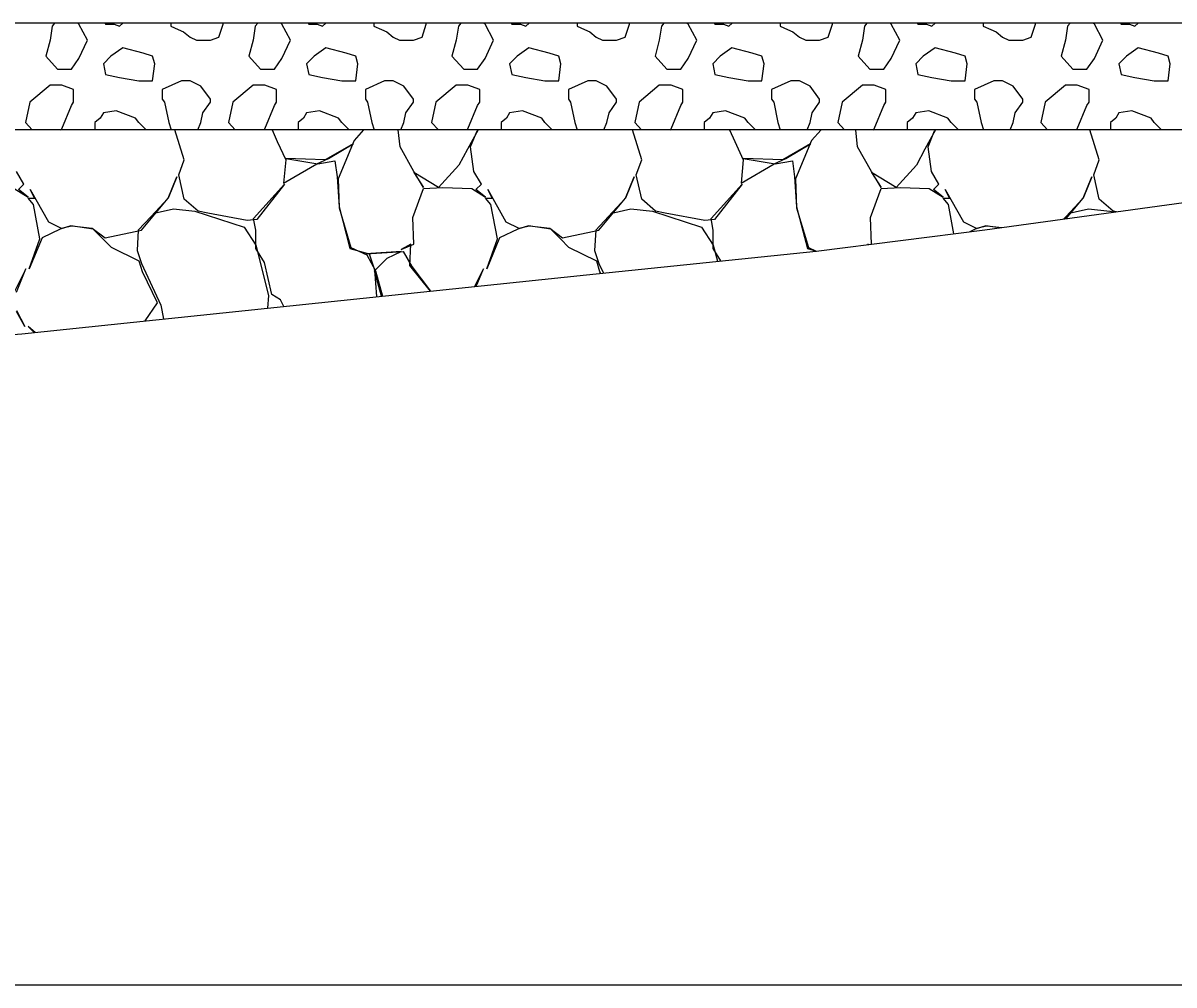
# Model space of a CAD drawing. Extents: x -26 to 4781, y -31 to 24738.
# Drawn here: x 2303.28 to 2314.04, y 7500 to 7509 of the extents above; entities that cross this region are included whole.
import ezdxf

# ---------------------------------------------------------------- set-up
doc = ezdxf.new("R2010")
doc.units = 0
for name, color, linetype in [('DESIGN - SHEET - Light Grid', 7, 'Continuous'), ('DESIGN - TRANSPORTATION - Proposed Layout Patterning', 7, 'Continuous'), ('GEOTECHNICAL – SCRATCH – Level 1', 7, 'Continuous'), ('SURVEY - GROUND - Top of Ground', 7, 'Continuous')]:
    doc.layers.add(name, color=color, linetype=linetype)

msp = doc.modelspace()

# ---------------------------------------------------------------- linework, layer by layer
at = {"layer": 'DESIGN - SHEET - Light Grid'}
msp.add_line((2300, 7500), (2600, 7500), dxfattribs=at)
at = {"layer": 'DESIGN - TRANSPORTATION - Proposed Layout Patterning'}
for p, q in [((2303.53, 7508.419), (2303.34, 7508.259)), ((2305.43, 7508.419), (2305.24, 7508.259)), ((2307.33, 7508.419), (2307.14, 7508.259)), ((2309.23, 7508.419), (2309.04, 7508.259)), ((2311.13, 7508.419), (2310.94, 7508.259)), ((2313.03, 7508.419), (2312.84, 7508.259)), ((2304.58, 7508.289), (2304.6, 7508.259)), ((2306.48, 7508.289), (2306.5, 7508.259)), ((2308.38, 7508.289), (2308.4, 7508.259)), ((2310.28, 7508.289), (2310.3, 7508.259)), ((2312.18, 7508.289), (2312.2, 7508.259))]:
    msp.add_line(p, q, dxfattribs=at)
for points in [[(2303.53, 7508.839), (2303.49, 7508.689), (2303.6, 7508.569), (2303.73, 7508.569), (2303.8, 7508.669), (2303.88, 7508.839), (2303.8, 7508.989), (2303.789, 7509)], [(2303.573, 7509), (2303.55, 7508.969), (2303.53, 7508.839)], [(2304.045, 7509), (2304.05, 7508.989), (2304.13, 7508.989), (2304.18, 7508.969), (2304.211, 7509)], [(2304.66, 7509), (2304.66, 7508.969), (2304.73, 7508.939), (2304.78, 7508.919), (2304.84, 7508.869)], [(2304.84, 7508.869), (2304.9, 7508.839), (2305.03, 7508.839), (2305.11, 7508.869), (2305.15, 7508.989), (2305.15, 7509)], [(2305.43, 7508.839), (2305.39, 7508.689), (2305.5, 7508.569), (2305.63, 7508.569), (2305.7, 7508.669), (2305.78, 7508.839), (2305.7, 7508.989), (2305.689, 7509)], [(2305.473, 7509), (2305.45, 7508.969), (2305.43, 7508.839)], [(2305.945, 7509), (2305.95, 7508.989), (2306.03, 7508.989), (2306.08, 7508.969), (2306.111, 7509)], [(2306.56, 7509), (2306.56, 7508.969), (2306.63, 7508.939), (2306.68, 7508.919), (2306.74, 7508.869)], [(2306.74, 7508.869), (2306.8, 7508.839), (2306.93, 7508.839), (2307.01, 7508.869), (2307.05, 7508.989), (2307.05, 7509)], [(2307.33, 7508.839), (2307.29, 7508.689), (2307.4, 7508.569), (2307.53, 7508.569), (2307.6, 7508.669), (2307.68, 7508.839), (2307.6, 7508.989), (2307.589, 7509)], [(2307.373, 7509), (2307.35, 7508.969), (2307.33, 7508.839)], [(2307.845, 7509), (2307.85, 7508.989), (2307.93, 7508.989), (2307.98, 7508.969), (2308.011, 7509)], [(2308.46, 7509), (2308.46, 7508.969), (2308.53, 7508.939), (2308.58, 7508.919), (2308.64, 7508.869)], [(2308.64, 7508.869), (2308.7, 7508.839), (2308.83, 7508.839), (2308.91, 7508.869), (2308.95, 7508.989), (2308.95, 7509)], [(2309.23, 7508.839), (2309.19, 7508.689), (2309.3, 7508.569), (2309.43, 7508.569), (2309.5, 7508.669), (2309.58, 7508.839), (2309.5, 7508.989), (2309.489, 7509)], [(2309.273, 7509), (2309.25, 7508.969), (2309.23, 7508.839)], [(2309.745, 7509), (2309.75, 7508.989), (2309.83, 7508.989), (2309.88, 7508.969), (2309.911, 7509)], [(2310.36, 7509), (2310.36, 7508.969), (2310.43, 7508.939), (2310.48, 7508.919), (2310.54, 7508.869)], [(2310.54, 7508.869), (2310.6, 7508.839), (2310.73, 7508.839), (2310.81, 7508.869), (2310.85, 7508.989), (2310.85, 7509)], [(2311.13, 7508.839), (2311.09, 7508.689), (2311.2, 7508.569), (2311.33, 7508.569), (2311.4, 7508.669), (2311.48, 7508.839), (2311.4, 7508.989), (2311.389, 7509)], [(2311.173, 7509), (2311.15, 7508.969), (2311.13, 7508.839)], [(2311.645, 7509), (2311.65, 7508.989), (2311.73, 7508.989), (2311.78, 7508.969), (2311.811, 7509)], [(2312.26, 7509), (2312.26, 7508.969), (2312.33, 7508.939), (2312.38, 7508.919), (2312.44, 7508.869)], [(2312.44, 7508.869), (2312.5, 7508.839), (2312.63, 7508.839), (2312.71, 7508.869), (2312.75, 7508.989), (2312.75, 7509)], [(2313.03, 7508.839), (2312.99, 7508.689), (2313.1, 7508.569), (2313.23, 7508.569), (2313.3, 7508.669), (2313.38, 7508.839), (2313.3, 7508.989), (2313.289, 7509)], [(2313.073, 7509), (2313.05, 7508.969), (2313.03, 7508.839)], [(2313.545, 7509), (2313.55, 7508.989), (2313.63, 7508.989), (2313.68, 7508.969), (2313.711, 7509)], [(2304.49, 7508.689), (2304.4, 7508.719), (2304.21, 7508.769), (2304.1, 7508.689), (2304.03, 7508.619), (2304.05, 7508.519), (2304.18, 7508.489), (2304.36, 7508.459), (2304.49, 7508.459), (2304.51, 7508.619), (2304.49, 7508.689)], [(2306.39, 7508.689), (2306.3, 7508.719), (2306.11, 7508.769), (2306, 7508.689), (2305.93, 7508.619), (2305.95, 7508.519), (2306.08, 7508.489), (2306.26, 7508.459), (2306.39, 7508.459), (2306.41, 7508.619), (2306.39, 7508.689)], [(2308.29, 7508.689), (2308.2, 7508.719), (2308.01, 7508.769), (2307.9, 7508.689), (2307.83, 7508.619), (2307.85, 7508.519), (2307.98, 7508.489), (2308.16, 7508.459), (2308.29, 7508.459), (2308.31, 7508.619), (2308.29, 7508.689)], [(2310.19, 7508.689), (2310.1, 7508.719), (2309.91, 7508.769), (2309.8, 7508.689), (2309.73, 7508.619), (2309.75, 7508.519), (2309.88, 7508.489), (2310.06, 7508.459), (2310.19, 7508.459), (2310.21, 7508.619), (2310.19, 7508.689)], [(2312.09, 7508.689), (2312, 7508.719), (2311.81, 7508.769), (2311.7, 7508.689), (2311.63, 7508.619), (2311.65, 7508.519), (2311.78, 7508.489), (2311.96, 7508.459), (2312.09, 7508.459), (2312.11, 7508.619), (2312.09, 7508.689)], [(2313.99, 7508.689), (2313.9, 7508.719), (2313.71, 7508.769), (2313.6, 7508.689), (2313.53, 7508.619), (2313.55, 7508.519), (2313.68, 7508.489), (2313.86, 7508.459), (2313.99, 7508.459), (2314.01, 7508.619), (2313.99, 7508.689)], [(2304.84, 7508.459), (2304.78, 7508.459), (2304.76, 7508.459), (2304.58, 7508.379), (2304.58, 7508.289)], [(2305.03, 7508.259), (2305.03, 7508.289), (2304.94, 7508.409), (2304.84, 7508.459)], [(2306.74, 7508.459), (2306.68, 7508.459), (2306.66, 7508.459), (2306.48, 7508.379), (2306.48, 7508.289)], [(2306.93, 7508.259), (2306.93, 7508.289), (2306.84, 7508.409), (2306.74, 7508.459)], [(2308.64, 7508.459), (2308.58, 7508.459), (2308.56, 7508.459), (2308.38, 7508.379), (2308.38, 7508.289)], [(2308.83, 7508.259), (2308.83, 7508.289), (2308.74, 7508.409), (2308.64, 7508.459)], [(2310.54, 7508.459), (2310.48, 7508.459), (2310.46, 7508.459), (2310.28, 7508.379), (2310.28, 7508.289)], [(2310.73, 7508.259), (2310.73, 7508.289), (2310.64, 7508.409), (2310.54, 7508.459)], [(2312.44, 7508.459), (2312.38, 7508.459), (2312.36, 7508.459), (2312.18, 7508.379), (2312.18, 7508.289)], [(2312.63, 7508.259), (2312.63, 7508.289), (2312.54, 7508.409), (2312.44, 7508.459)], [(2303.75, 7508.259), (2303.75, 7508.379), (2303.64, 7508.419), (2303.53, 7508.419)], [(2305.65, 7508.259), (2305.65, 7508.379), (2305.54, 7508.419), (2305.43, 7508.419)], [(2307.55, 7508.259), (2307.55, 7508.379), (2307.44, 7508.419), (2307.33, 7508.419)], [(2309.45, 7508.259), (2309.45, 7508.379), (2309.34, 7508.419), (2309.23, 7508.419)], [(2311.35, 7508.259), (2311.35, 7508.379), (2311.24, 7508.419), (2311.13, 7508.419)], [(2313.25, 7508.259), (2313.25, 7508.379), (2313.14, 7508.419), (2313.03, 7508.419)], [(2303.34, 7508.259), (2303.3, 7508.069), (2303.363, 7508)], [(2303.629, 7508), (2303.64, 7508.009), (2303.73, 7508.229), (2303.75, 7508.259)], [(2304.6, 7508.259), (2304.64, 7508.069), (2304.662, 7508)], [(2304.912, 7508), (2304.94, 7508.069), (2304.96, 7508.159), (2305.03, 7508.259)], [(2305.24, 7508.259), (2305.2, 7508.069), (2305.263, 7508)], [(2305.529, 7508), (2305.54, 7508.009), (2305.63, 7508.229), (2305.65, 7508.259)], [(2306.5, 7508.259), (2306.54, 7508.069), (2306.562, 7508)], [(2306.812, 7508), (2306.84, 7508.069), (2306.86, 7508.159), (2306.93, 7508.259)], [(2307.14, 7508.259), (2307.1, 7508.069), (2307.163, 7508)], [(2307.429, 7508), (2307.44, 7508.009), (2307.53, 7508.229), (2307.55, 7508.259)], [(2308.4, 7508.259), (2308.44, 7508.069), (2308.462, 7508)], [(2308.712, 7508), (2308.74, 7508.069), (2308.76, 7508.159), (2308.83, 7508.259)], [(2309.04, 7508.259), (2309, 7508.069), (2309.063, 7508)], [(2309.329, 7508), (2309.34, 7508.009), (2309.43, 7508.229), (2309.45, 7508.259)], [(2310.3, 7508.259), (2310.34, 7508.069), (2310.362, 7508)], [(2310.612, 7508), (2310.64, 7508.069), (2310.66, 7508.159), (2310.73, 7508.259)], [(2310.94, 7508.259), (2310.9, 7508.069), (2310.963, 7508)], [(2311.229, 7508), (2311.24, 7508.009), (2311.33, 7508.229), (2311.35, 7508.259)], [(2312.2, 7508.259), (2312.24, 7508.069), (2312.262, 7508)], [(2312.512, 7508), (2312.54, 7508.069), (2312.56, 7508.159), (2312.63, 7508.259)], [(2312.84, 7508.259), (2312.8, 7508.069), (2312.863, 7508)], [(2313.129, 7508), (2313.14, 7508.009), (2313.23, 7508.229), (2313.25, 7508.259)], [(2304.33, 7508.109), (2304.15, 7508.179), (2304.03, 7508.159), (2304, 7508.109), (2303.95, 7508.069), (2303.95, 7508)], [(2306.23, 7508.109), (2306.05, 7508.179), (2305.93, 7508.159), (2305.9, 7508.109), (2305.85, 7508.069), (2305.85, 7508)], [(2308.13, 7508.109), (2307.95, 7508.179), (2307.83, 7508.159), (2307.8, 7508.109), (2307.75, 7508.069), (2307.75, 7508)], [(2310.03, 7508.109), (2309.85, 7508.179), (2309.73, 7508.159), (2309.7, 7508.109), (2309.65, 7508.069), (2309.65, 7508)], [(2311.93, 7508.109), (2311.75, 7508.179), (2311.63, 7508.159), (2311.6, 7508.109), (2311.55, 7508.069), (2311.55, 7508)], [(2313.83, 7508.109), (2313.65, 7508.179), (2313.53, 7508.159), (2313.5, 7508.109), (2313.45, 7508.069), (2313.45, 7508)], [(2304.429, 7508), (2304.36, 7508.069), (2304.33, 7508.109)], [(2306.329, 7508), (2306.26, 7508.069), (2306.23, 7508.109)], [(2308.229, 7508), (2308.16, 7508.069), (2308.13, 7508.109)], [(2310.129, 7508), (2310.06, 7508.069), (2310.03, 7508.109)], [(2312.029, 7508), (2311.96, 7508.069), (2311.93, 7508.109)], [(2313.929, 7508), (2313.86, 7508.069), (2313.83, 7508.109)], [(2305.717, 7506.349), (2305.685, 7506.411), (2305.605, 7506.461), (2305.535, 7506.761), (2305.455, 7506.891), (2305.455, 7507.061), (2305.435, 7507.171), (2305.725, 7507.491), (2305.465, 7507.161), (2305.375, 7507.151), (2305.005, 7507.221), (2304.915, 7507.241), (2304.785, 7507.351), (2304.735, 7507.581), (2304.785, 7507.721), (2304.699, 7508)], [(2305.607, 7508), (2305.655, 7507.891), (2305.735, 7507.721), (2305.715, 7507.501), (2306.025, 7507.681), (2306.135, 7507.731), (2306.365, 7507.871), (2306.105, 7507.721), (2305.735, 7507.731), (2306.035, 7507.681), (2306.195, 7507.711), (2306.215, 7507.561), (2306.235, 7507.281), (2306.335, 7506.891), (2306.515, 7506.841), (2306.565, 7506.691), (2306.585, 7506.441), (2306.583, 7506.439)], [(2306.464, 7508), (2306.375, 7507.901), (2306.225, 7507.541), (2306.235, 7507.271), (2306.345, 7506.901), (2306.495, 7506.831), (2306.575, 7506.681), (2306.639, 7506.445)], [(2307.534, 7508), (2307.435, 7507.821), (2307.355, 7507.671), (2307.165, 7507.461), (2306.935, 7507.601), (2307.025, 7507.461), (2306.935, 7507.611), (2306.805, 7507.841), (2306.788, 7508)], [(2307.09, 7506.492), (2306.895, 7506.731), (2306.905, 7506.931), (2306.815, 7506.881), (2306.935, 7506.931), (2306.925, 7507.181), (2307.025, 7507.451), (2307.205, 7507.461), (2307.475, 7507.451), (2307.605, 7507.371), (2307.515, 7507.441), (2307.565, 7507.491), (2307.495, 7507.611), (2307.465, 7507.841), (2307.525, 7507.991), (2307.534, 7508)], [(2309.807, 7506.775), (2309.735, 7506.891), (2309.735, 7507.061), (2309.715, 7507.171), (2310.005, 7507.491), (2309.745, 7507.161), (2309.655, 7507.151), (2309.285, 7507.221), (2309.195, 7507.241), (2309.065, 7507.351), (2309.015, 7507.581), (2309.065, 7507.721), (2308.979, 7508)], [(2309.887, 7508), (2309.935, 7507.891), (2310.015, 7507.721), (2309.995, 7507.501), (2310.305, 7507.681), (2310.415, 7507.731), (2310.645, 7507.871), (2310.385, 7507.721), (2310.015, 7507.731), (2310.315, 7507.681), (2310.475, 7507.711), (2310.495, 7507.561), (2310.515, 7507.281), (2310.615, 7506.891), (2310.701, 7506.867)], [(2310.744, 7508), (2310.655, 7507.901), (2310.505, 7507.541), (2310.515, 7507.271), (2310.625, 7506.901), (2310.699, 7506.867)], [(2311.814, 7508), (2311.715, 7507.821), (2311.635, 7507.671), (2311.445, 7507.461), (2311.215, 7507.601), (2311.305, 7507.461), (2311.215, 7507.611), (2311.085, 7507.841), (2311.068, 7508)], [(2311.215, 7506.932), (2311.205, 7507.181), (2311.305, 7507.451), (2311.485, 7507.461), (2311.755, 7507.451), (2311.885, 7507.371), (2311.795, 7507.441), (2311.845, 7507.491), (2311.775, 7507.611), (2311.745, 7507.841), (2311.805, 7507.991), (2311.814, 7508)], [(2313.506, 7507.234), (2313.475, 7507.241), (2313.345, 7507.351), (2313.295, 7507.581), (2313.345, 7507.721), (2313.259, 7508)], [(2303.195, 7507.451), (2303.325, 7507.371), (2303.235, 7507.441), (2303.285, 7507.491), (2303.215, 7507.611)], [(2304.419, 7506.213), (2304.535, 7506.381), (2304.395, 7506.671), (2304.365, 7506.771), (2304.105, 7506.901), (2304.025, 7506.981), (2303.935, 7507.071), (2303.725, 7507.101), (2303.625, 7507.071), (2303.455, 7506.991), (2303.335, 7506.701), (2303.435, 7506.981), (2303.375, 7507.301), (2303.325, 7507.361), (2303.385, 7507.361), (2303.345, 7507.441), (2303.515, 7507.141), (2303.635, 7507.081), (2303.735, 7507.101), (2303.925, 7507.081), (2304.045, 7506.991), (2304.385, 7507.061), (2304.635, 7507.361), (2304.715, 7507.561), (2304.635, 7507.361), (2304.475, 7507.191), (2304.355, 7507.061), (2304.345, 7506.871), (2304.385, 7506.751), (2304.565, 7506.361), (2304.59, 7506.231)], [(2308.682, 7506.658), (2308.675, 7506.671), (2308.645, 7506.771), (2308.385, 7506.901), (2308.305, 7506.981), (2308.215, 7507.071), (2308.005, 7507.101), (2307.905, 7507.071), (2307.735, 7506.991), (2307.615, 7506.701), (2307.715, 7506.981), (2307.655, 7507.301), (2307.605, 7507.361), (2307.665, 7507.361), (2307.625, 7507.441), (2307.795, 7507.141), (2307.915, 7507.081), (2308.015, 7507.101), (2308.205, 7507.081), (2308.325, 7506.991), (2308.665, 7507.061), (2308.915, 7507.361), (2308.995, 7507.561), (2308.915, 7507.361), (2308.755, 7507.191), (2308.635, 7507.061), (2308.625, 7506.871), (2308.665, 7506.751), (2308.707, 7506.66)], [(2313.035, 7507.17), (2313.195, 7507.361), (2313.275, 7507.561), (2313.195, 7507.361), (2313.035, 7507.191), (2313.012, 7507.166)], [(2311.986, 7507.029), (2311.935, 7507.301), (2311.885, 7507.361), (2311.945, 7507.361), (2311.905, 7507.441), (2312.075, 7507.141), (2312.195, 7507.081), (2312.295, 7507.101), (2312.433, 7507.087)], [(2304.505, 7507.221), (2304.685, 7507.261), (2304.885, 7507.241), (2305.345, 7507.091), (2305.455, 7506.921), (2305.575, 7506.451), (2305.563, 7506.333)], [(2308.785, 7507.221), (2308.965, 7507.261), (2309.165, 7507.241), (2309.625, 7507.091), (2309.735, 7506.921), (2309.774, 7506.771)], [(2313.065, 7507.221), (2313.245, 7507.261), (2313.445, 7507.241), (2313.478, 7507.23)], [(2312.409, 7507.084), (2312.285, 7507.101), (2312.185, 7507.071), (2312.134, 7507.047)], [(2306.632, 7506.444), (2306.565, 7506.681), (2306.685, 7506.801), (2306.815, 7506.861), (2306.485, 7506.841), (2306.835, 7506.861), (2306.915, 7506.721), (2307.089, 7506.492)], [(2311.185, 7506.928), (2311.185, 7506.931), (2311.178, 7506.927)], [(2303.215, 7506.481), (2303.305, 7506.701), (2303.195, 7506.481)], [(2307.518, 7506.536), (2307.585, 7506.701), (2307.502, 7506.535)], [(2303.215, 7506.311), (2303.295, 7506.161), (2303.215, 7506.301)], [(2303.391, 7506.106), (2303.325, 7506.161), (2303.382, 7506.105)]]:
    msp.add_lwpolyline(points, dxfattribs=at)
at = {"layer": 'GEOTECHNICAL – SCRATCH – Level 1'}
for p, q in [((2324.862, 7509), (2241.566, 7509)), ((2319.077, 7508), (2238.566, 7508))]:
    msp.add_line(p, q, dxfattribs=at)
at = {"layer": 'SURVEY - GROUND - Top of Ground'}
msp.add_lwpolyline([(2232.778, 7501.714), (2238.696, 7501.885), (2241.042, 7502.025), (2244.191, 7502.138), (2249.095, 7502.401), (2252.275, 7502.563), (2254.39, 7502.707), (2256.093, 7502.765), (2261.783, 7503.075), (2266.167, 7503.288), (2269.095, 7503.502), (2271.11, 7503.631), (2275.612, 7503.952), (2279.326, 7504.221), (2283.028, 7504.47), (2285.227, 7504.656), (2289.342, 7505.009), (2298.527, 7505.717), (2300, 7505.834), (2303.265, 7506.093), (2308.549, 7506.644), (2310.698, 7506.867), (2312.275, 7507.065), (2321.197, 7508.291)], dxfattribs=at)

doc.saveas('drawing.dxf')
